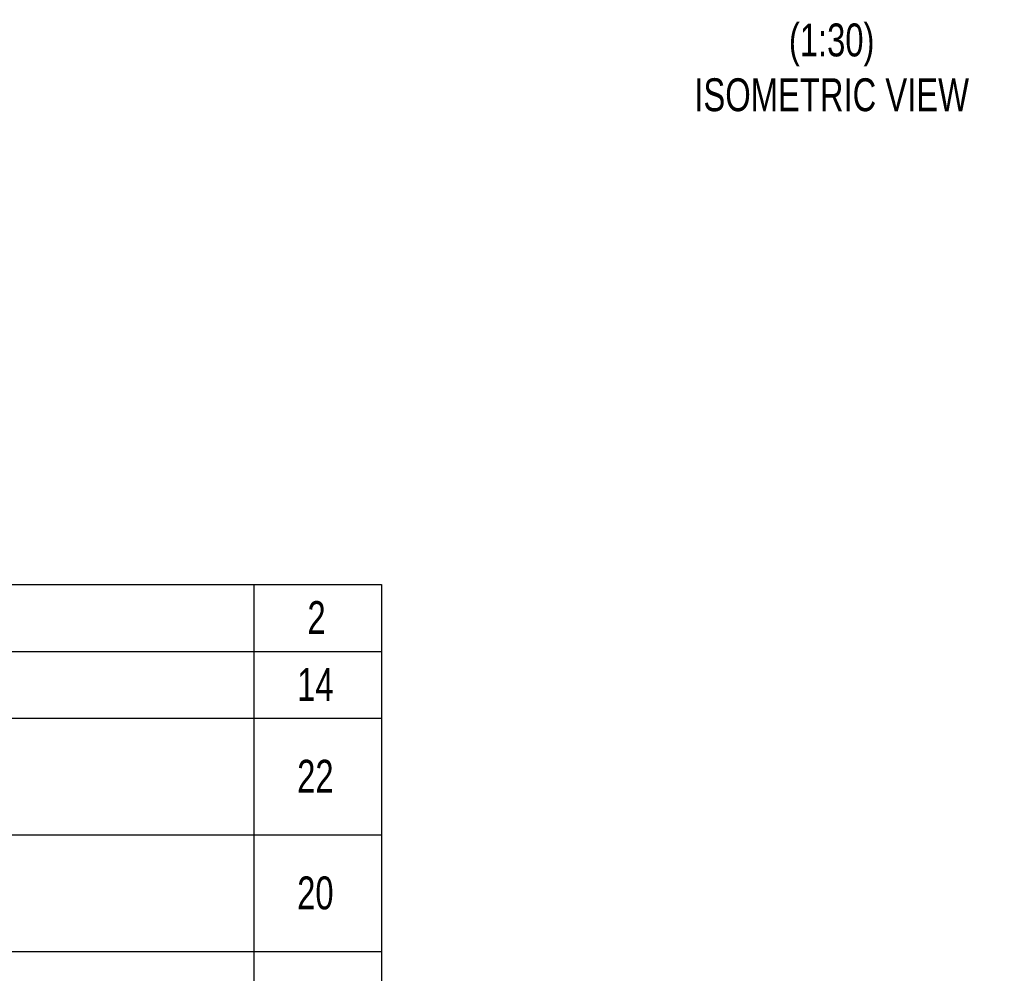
# Model space of a CAD drawing. Header units: millimetres. Extents: x 450 to 25135, y 150 to 17673.
# Tile 273 of 463: x 18373 to 21519, y 3258 to 6305. Entities that reach past the tile are written whole.
import ezdxf

# ---------------------------------------------------------------- set-up
doc = ezdxf.new("R2010")
doc.units = ezdxf.units.MM
doc.linetypes.add('SLD-Continua', pattern=[0])
doc.layers.add('COTAS', color=1, linetype='SLD-Continua')
doc.styles.add('SLDTEXTSTYLE6', font='ARIALN.TTF', dxfattribs={"width": 0.87})

# ---------------------------------------------------------------- blocks, each defined once
blk = doc.blocks.new('SW_TABLEANNOTATION_0')
at = {"layer": 'COTAS', "color": 0, "ltscale": 30}
for p, q in [((7300.8, 3826.3), (8125.4, 3826.3)), ((8125.4, 3826.3), (8125.4, 3612.7)), ((8125.4, 3826.3), (8533.5, 3826.3)), ((8533.5, 3826.3), (8533.5, 3612.7)), ((7300.8, 3612.7), (8125.4, 3612.7)), ((8125.4, 3612.7), (8125.4, 3399)), ((8125.4, 3612.7), (8533.5, 3612.7)), ((8533.5, 3612.7), (8533.5, 3399)), ((7300.8, 3399), (8125.4, 3399)), ((8125.4, 3399), (8125.4, 3026.3)), ((8125.4, 3399), (8533.5, 3399)), ((8533.5, 3399), (8533.5, 3026.3)), ((7300.8, 3026.3), (8125.4, 3026.3)), ((8125.4, 3026.3), (8125.4, 2653.7)), ((8125.4, 3026.3), (8533.5, 3026.3)), ((8533.5, 3026.3), (8533.5, 2653.7)), ((7300.8, 2653.7), (8125.4, 2653.7)), ((8125.4, 2653.7), (8125.4, 2281)), ((8125.4, 2653.7), (8533.5, 2653.7)), ((8533.5, 2653.7), (8533.5, 2281))]:
    blk.add_line(p, q, dxfattribs=at)
at = {"layer": 'COTAS', "color": 0, "ltscale": 30, "char_height": 105, "attachment_point": 1, "style": 'SLDTEXTSTYLE6'}
for s, insert in [('2', (8296.6, 3773.2)), ('14', (8263.7, 3559.5)), ('22', (8263.7, 3266.3)), ('20', (8263.7, 2893.7))]:
    blk.add_mtext(s, dxfattribs=dict(at, insert=insert))

msp = doc.modelspace()

# ---------------------------------------------------------------- block references
at = {"layer": 'COTAS', "ltscale": 30}
msp.add_blockref('SW_TABLEANNOTATION_0', (10995.6, 674.1), dxfattribs=at)

# ---------------------------------------------------------------- texts
at = {"layer": 'COTAS', "ltscale": 30, "insert": (20967.3, 6292.4), "char_height": 105, "attachment_point": 2, "style": 'SLDTEXTSTYLE6'}
msp.add_mtext('(1:30)^JISOMETRIC VIEW', dxfattribs=at)

doc.saveas('drawing.dxf')
